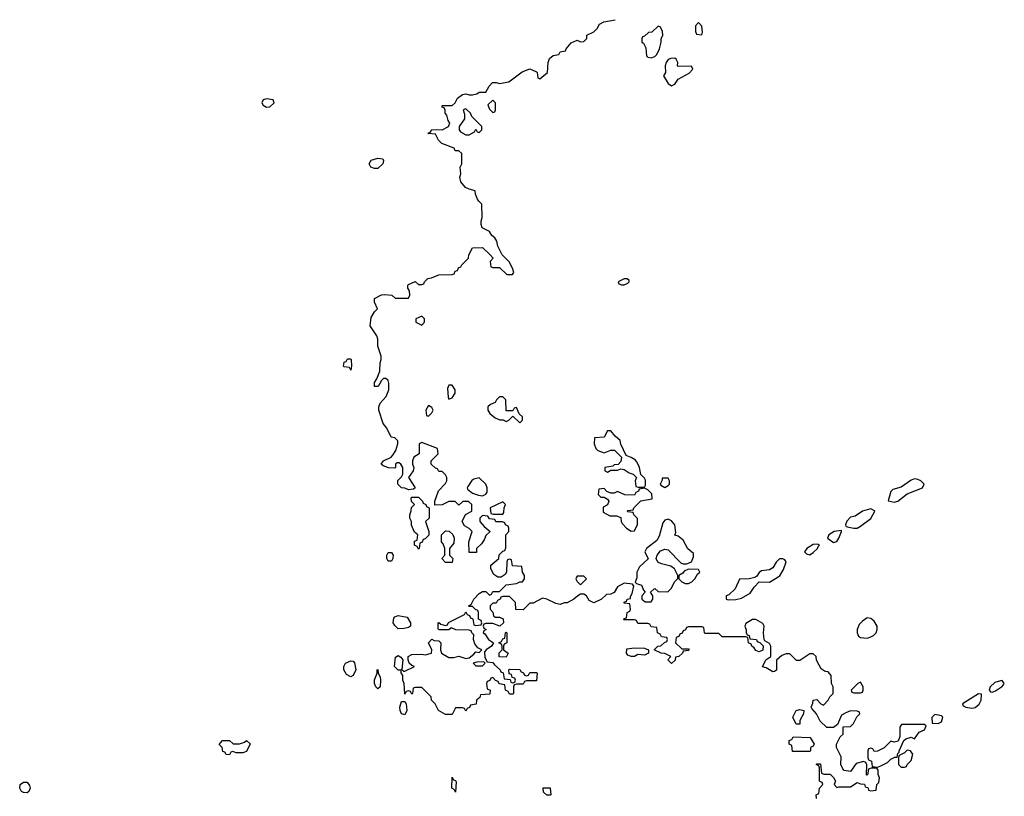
# Model space of a CAD drawing. Header units: inches. Extents: x 2601682 to 2755810, y 449311 to 584050.
# Tile 404 of 505: x 2674187 to 2680022, y 531161 to 535764. Entities that reach past the tile are written whole.
import ezdxf

# ---------------------------------------------------------------- set-up
doc = ezdxf.new("R2010")
doc.units = ezdxf.units.IN
doc.header["$MEASUREMENT"] = 0
doc.layers.add('C6573', color=7, linetype='Continuous')
doc.layers.add('C6583', color=7, linetype='Continuous')

msp = doc.modelspace()

# ---------------------------------------------------------------- linework, layer by layer
at = {"layer": 'C6573', "color": 2, "elevation": 10}
for points in [[(2678908.4, 531148.4), (2678906, 531170), (2678922, 531178), (2678926, 531210), (2678946, 531230), (2678942, 531242), (2678926, 531250), (2678926, 531330), (2678922, 531342), (2678906, 531350), (2678910, 531354), (2678932.7, 531352.7), (2678938, 531298), (2678952.7, 531292.7), (2678990, 531292), (2679010, 531272), (2679022, 531250), (2679014, 531230), (2679030, 531214), (2679042, 531218), (2679110, 531218), (2679150, 531242), (2679170, 531234), (2679192.7, 531232.7), (2679198, 531218), (2679212.7, 531212.7), (2679218, 531198), (2679230, 531194), (2679262, 531198), (2679266, 531230), (2679278, 531242), (2679282, 531270), (2679275.3, 531290), (2679275.3, 531315.3), (2679267.3, 531327.3), (2679232.7, 531327.3), (2679218, 531322), (2679211.6, 531288.4), (2679206, 531286), (2679207.3, 531347.3), (2679202, 531362), (2679187.3, 531367.3), (2679144, 531356), (2679111, 531309), (2679073.6, 531313.6), (2679064.1, 531324.1), (2679054, 531350), (2679054.6, 531394.6), (2679028, 531450), (2679028, 531470), (2679050, 531514), (2679066, 531530), (2679067.3, 531572.7), (2679110, 531574), (2679128.4, 531591.6), (2679148, 531632), (2679166, 531650), (2679162, 531662), (2679150, 531666), (2679110, 531668), (2679083.6, 531656.4), (2679058, 531642), (2679032.7, 531587.3), (2679010, 531568), (2678970, 531568), (2678930, 531606), (2678908.9, 531648.9), (2678880.4, 531680.4), (2678878, 531690), (2678887.3, 531712.7), (2678888.4, 531731.6), (2678910, 531734), (2678934, 531710), (2678950, 531702), (2678978, 531730), (2678988, 531750), (2679008, 531770), (2679008, 531810), (2678998, 531830), (2678996.4, 531876.4), (2678978, 531898), (2678960.4, 531900.4), (2678936.4, 531916.4), (2678908.4, 531968.4), (2678906, 531990), (2678890, 532006), (2678870, 532006), (2678810, 531966), (2678790, 531966), (2678750, 532006), (2678730, 532006), (2678703.6, 531996.4), (2678672.7, 531967.3), (2678671.1, 531908.9), (2678659.6, 531900.4), (2678650, 531898), (2678610, 531922), (2678588.7, 531928.7), (2678608, 531970), (2678638, 531990), (2678638, 532050), (2678630, 532066), (2678602, 532082), (2678598, 532090), (2678594, 532130), (2678598, 532170), (2678590, 532186), (2678550, 532208), (2678530, 532208), (2678490, 532186), (2678484.7, 532170), (2678492.7, 532147.3), (2678492.7, 532132.7), (2678498, 532118), (2678510, 532114), (2678514, 532094), (2678554, 532090), (2678558, 532078), (2678572.7, 532072.7), (2678592.7, 532052.7), (2678590, 532028), (2678570, 532018), (2678550, 532026), (2678540.4, 532040.4), (2678526, 532050), (2678522, 532062), (2678506, 532070), (2678502, 532102), (2678490, 532106), (2678350, 532106), (2678330, 532126), (2678250, 532126), (2678246, 532130), (2678242, 532162), (2678230, 532166), (2678150, 532166), (2678138, 532162), (2678132.7, 532147.3), (2678118, 532142), (2678112.7, 532127.3), (2678098, 532122), (2678092.7, 532107.3), (2678078, 532102), (2678074, 532070), (2678110, 532034), (2678150, 532034), (2678154, 532030), (2678150, 532026), (2678118, 532022), (2678114, 532010), (2678094, 531990), (2678074, 531986), (2678071.6, 531968.4), (2678050, 531948), (2678028.7, 531970), (2678046, 531990), (2678010, 532008), (2677988.9, 532008.9), (2677946, 532030), (2677968.4, 532051.6), (2677987.3, 532052.7), (2678007.3, 532072.7), (2678022, 532078), (2678026, 532090), (2678022, 532102), (2677990, 532106), (2677982, 532122), (2677966, 532130), (2677962, 532162), (2677930, 532166), (2677922, 532182), (2677910, 532186), (2677850, 532186), (2677842, 532202), (2677830, 532206), (2677767.3, 532207.3), (2677770, 532214), (2677782, 532218), (2677786, 532250), (2677802, 532258), (2677806, 532270), (2677802, 532302), (2677770, 532306), (2677768.4, 532311.6), (2677782, 532318), (2677786, 532330), (2677806, 532334), (2677806, 532346), (2677816.4, 532363.6), (2677826, 532406), (2677818, 532418), (2677770, 532424), (2677730, 532402), (2677710, 532368), (2677690, 532358), (2677663.6, 532356.4), (2677634, 532330), (2677590, 532308), (2677562, 532322), (2677546, 532350), (2677530, 532358), (2677510, 532358), (2677494, 532350), (2677471.6, 532328.4), (2677431.6, 532308.4), (2677412.7, 532307.3), (2677390, 532298), (2677363.1, 532303.1), (2677310, 532328.7), (2677284.7, 532335.3), (2677230, 532306), (2677210, 532306), (2677170, 532266), (2677127.3, 532267.3), (2677126, 532310), (2677090, 532346), (2677050, 532346), (2677038, 532342), (2677034, 532330), (2677018, 532322), (2677010, 532306), (2676990, 532306), (2676974, 532290), (2676974, 532270), (2676991.6, 532251.6), (2676994, 532230), (2677003.6, 532223.6), (2677030, 532222), (2677052.7, 532212.7), (2677054, 532190), (2677031.6, 532168.4), (2676990, 532186), (2676950, 532186), (2676938, 532182), (2676934, 532170), (2676938, 532158), (2676952, 532150), (2676938, 532142), (2676934, 532130), (2676943.6, 532123.6), (2676964.7, 532090), (2676994, 532070), (2676982, 532050), (2676952, 532030), (2676942, 532018), (2676943.6, 531983.6), (2676958, 531958), (2676990, 531954), (2676999.6, 531939.6), (2677034, 531910), (2677038, 531898), (2677052.7, 531892.7), (2677058, 531858), (2677094, 531854), (2677098, 531838), (2677110, 531834), (2677122, 531838), (2677126, 531850), (2677122, 531862), (2677106, 531866), (2677102, 531882), (2677087.3, 531887.3), (2677086, 531910), (2677090, 531914), (2677151.6, 531911.6), (2677158, 531898), (2677172.7, 531892.7), (2677178, 531878), (2677190, 531874), (2677202, 531878), (2677210, 531894), (2677250, 531894), (2677254, 531890), (2677250, 531846), (2677190, 531846), (2677178, 531842), (2677170, 531826), (2677130, 531826), (2677118, 531822), (2677114, 531810), (2677114, 531770), (2677110, 531766), (2677090, 531766), (2677082, 531782), (2677066, 531790), (2677062, 531822), (2677027.3, 531827.3), (2677022, 531842), (2677007.3, 531847.3), (2676990, 531866), (2676978, 531862), (2676972.7, 531847.3), (2676958, 531842), (2676954, 531830), (2676958, 531798), (2676974, 531790), (2676972.7, 531767.3), (2676918, 531762), (2676912.7, 531747.3), (2676894, 531730), (2676892.7, 531707.3), (2676858, 531702), (2676852.7, 531687.3), (2676838, 531682), (2676830, 531666), (2676822, 531682), (2676810, 531686), (2676770, 531686), (2676750, 531646), (2676710, 531646), (2676668.9, 531668.9), (2676648, 531710), (2676628, 531730), (2676626, 531750), (2676570, 531806), (2676530, 531806), (2676518, 531802), (2676514, 531770), (2676510, 531766), (2676502, 531782), (2676490, 531786), (2676478, 531782), (2676470, 531766), (2676466, 531830), (2676458, 531850), (2676456.4, 531876.4), (2676448, 531892), (2676448, 531908), (2676430, 531909), (2676407.3, 531930), (2676414, 531986), (2676430, 531996), (2676446.4, 531986.4), (2676458, 531970), (2676452, 531912), (2676462, 531902), (2676470, 531902), (2676526, 531930), (2676510, 531935.3), (2676495.3, 531950), (2676488, 531970), (2676488.7, 531990), (2676510, 532000.7), (2676570, 532003), (2676590, 531999.1), (2676628, 532010), (2676629, 532030), (2676608.7, 532070), (2676630, 532092), (2676643.6, 532083.6), (2676670, 532082), (2676676.9, 532076.9), (2676682, 532070), (2676681, 532030), (2676686, 532010), (2676730, 531984), (2676757.2, 531982.8), (2676790, 531991.3), (2676830, 531978), (2676840.4, 531979.6), (2676850, 531982), (2676877.2, 532002.8), (2676890, 532018), (2676910, 532014), (2676926, 532030), (2676901.2, 532041.2), (2676884.7, 532064.7), (2676875.3, 532090), (2676878, 532118), (2676866, 532130), (2676862, 532142), (2676850, 532146), (2676771.6, 532148.4), (2676750, 532158), (2676742, 532158), (2676730, 532148), (2676672.7, 532147.3), (2676667.3, 532152.7), (2676666, 532190), (2676671.6, 532191.6), (2676682, 532182), (2676710, 532174), (2676722, 532178), (2676728.4, 532191.6), (2676822, 532238), (2676830, 532254), (2676838, 532238), (2676852.7, 532232.7), (2676858, 532218), (2676872.7, 532212.7), (2676878, 532178), (2676890, 532174), (2676922, 532178), (2676926, 532190), (2676922, 532202), (2676906, 532210), (2676906, 532250), (2676902, 532262), (2676887.3, 532267.3), (2676870, 532286), (2676850, 532286), (2676846, 532290), (2676862, 532298), (2676878, 532330), (2676910, 532362), (2676930, 532374), (2676950, 532374), (2676970, 532354), (2676982, 532358), (2676990, 532374), (2677030, 532374), (2677070, 532414), (2677130, 532422), (2677150, 532432), (2677167.3, 532432.7), (2677178, 532450), (2677178, 532470), (2677166, 532490), (2677162, 532522), (2677107.3, 532527.3), (2677102, 532562), (2677090, 532566), (2677078, 532562), (2677074, 532550), (2677071.6, 532488.4), (2677063.6, 532476.4), (2677039.6, 532460.4), (2677020.4, 532460.4), (2676996.4, 532476.4), (2676978, 532510), (2676978, 532530), (2677026, 532570), (2677027.3, 532592.7), (2677050, 532614), (2677062, 532618), (2677067.3, 532632.7), (2677068, 532710), (2677086, 532730), (2677086, 532750), (2677082, 532762), (2677066, 532770), (2677062, 532782), (2677047.3, 532787.3), (2677008.4, 532788.4), (2677002, 532802), (2676970, 532806), (2676962, 532822), (2676930, 532826), (2676914, 532810), (2676914, 532790), (2676939.6, 532759.6), (2676974, 532730), (2676950, 532706), (2676939.8, 532680.2), (2676923.6, 532656.4), (2676894, 532630), (2676894, 532606), (2676850, 532606), (2676848, 532670), (2676868, 532730), (2676850, 532748), (2676823.1, 532763.1), (2676808, 532790), (2676828.7, 532831.3), (2676866, 532850), (2676866, 532890), (2676847.3, 532907.3), (2676812.7, 532907.3), (2676790, 532886), (2676767.3, 532907.3), (2676730, 532908), (2676690, 532888), (2676647.3, 532887.3), (2676646, 532910), (2676668.4, 532971.6), (2676710, 533014), (2676718, 533030), (2676718, 533050), (2676710, 533066), (2676690, 533086), (2676670, 533086), (2676662, 533102), (2676650, 533106), (2676626, 533130), (2676626, 533150), (2676666, 533190), (2676662, 533222), (2676570, 533258), (2676554, 533250), (2676554, 533190), (2676522, 533170), (2676514, 533150), (2676514, 533130), (2676522, 533110), (2676518, 533090), (2676491.3, 533050), (2676531.3, 532990), (2676519.6, 532980.4), (2676490, 532978), (2676470, 532988), (2676450, 532988.7), (2676428, 533010), (2676428.4, 533031.6), (2676450, 533054), (2676458, 533070), (2676458, 533110), (2676446, 533130), (2676436.4, 533136.4), (2676423.6, 533136.4), (2676414, 533130), (2676414, 533110), (2676410, 533106), (2676372, 533108), (2676340.2, 533120.2), (2676329.3, 533130), (2676342, 533150), (2676389, 533171), (2676398, 533182), (2676415.3, 533210), (2676428, 533250), (2676427.3, 533267.3), (2676410, 533286), (2676388, 533290), (2676363.1, 533343.1), (2676341.2, 533370), (2676315.3, 533450), (2676315.3, 533470), (2676322, 533490), (2676358, 533530), (2676375.3, 533570), (2676375.3, 533610), (2676370, 533626), (2676356.4, 533636.4), (2676343.6, 533636.4), (2676330, 533626), (2676311, 533589), (2676289, 533590), (2676290, 533614), (2676304, 533636), (2676320.4, 533679.6), (2676322, 533730), (2676328, 533750), (2676328, 533770), (2676309.2, 533829.2), (2676309.4, 533870), (2676303.7, 533890), (2676263.7, 533950), (2676270, 533998), (2676290, 534032), (2676308, 534050), (2676288.7, 534090), (2676290, 534112), (2676330, 534132), (2676350, 534134), (2676391.6, 534131.6), (2676412.7, 534112.7), (2676490, 534114), (2676498, 534130), (2676496.4, 534156.4), (2676487.3, 534172.7), (2676486, 534190), (2676490, 534194), (2676530, 534212), (2676550, 534194), (2676570, 534194), (2676582, 534198), (2676586, 534210), (2676606, 534230), (2676627.3, 534232.7), (2676670, 534252), (2676750, 534254), (2676762, 534258), (2676767.3, 534272.7), (2676782, 534278), (2676787.3, 534292.7), (2676802, 534298), (2676806, 534310), (2676846, 534350), (2676848, 534370), (2676870, 534411.3), (2676930, 534414), (2676972.7, 534372.7), (2676992, 534350), (2676974, 534330), (2676978, 534298), (2676990, 534294), (2677030, 534294), (2677072.7, 534252.7), (2677107.3, 534252.7), (2677115.3, 534264.7), (2677110, 534286), (2677090, 534326), (2677046, 534370), (2677020.4, 534420.4), (2677015.3, 534450), (2677002, 534470), (2676985.2, 534485.2), (2676970, 534508), (2676928, 534530), (2676922, 534550), (2676922, 534570), (2676928.4, 534591.6), (2676926, 534670), (2676907.3, 534687.3), (2676900.4, 534700.4), (2676888, 534730), (2676886, 534750), (2676850, 534759), (2676828, 534770), (2676802, 534802), (2676795.3, 534830), (2676802, 534850), (2676798, 534890), (2676806, 534910), (2676806, 534970), (2676790, 534986), (2676767.3, 534987.3), (2676762, 535002), (2676689.1, 535029.1), (2676668, 535050), (2676650, 535086), (2676606, 535090), (2676622, 535098), (2676630, 535112), (2676690, 535111.3), (2676728.7, 535131.3), (2676735.3, 535150), (2676726, 535166), (2676718, 535198), (2676708.7, 535210), (2676708, 535228), (2676702, 535242), (2676690, 535246), (2676690, 535254), (2676750, 535254), (2676768.4, 535271.6), (2676782, 535298), (2676810, 535321), (2676830, 535324.7), (2676850, 535318), (2676870, 535318), (2676896.4, 535323.6), (2676910, 535334), (2676950, 535334), (2676968, 535370), (2676989.1, 535390.9), (2677010, 535392), (2677030, 535386), (2677084.7, 535395.3), (2677164.7, 535455.3), (2677210, 535471.3), (2677250, 535454), (2677254, 535450), (2677258, 535418), (2677270, 535414), (2677315.3, 535450), (2677318, 535510), (2677327.3, 535532.7), (2677348, 535552), (2677382, 535558), (2677390, 535574), (2677422, 535578), (2677426, 535590), (2677454.6, 535625.4), (2677490, 535642), (2677510, 535632), (2677530, 535634), (2677547.3, 535652.7), (2677548.7, 535671.3), (2677590, 535692), (2677608.9, 535711.1), (2677623.1, 535736.9), (2677648.4, 535751.6), (2677716.4, 535763.6)], [(2680000, 531845.1), (2679965.2, 531834.8), (2679938, 531810), (2679932, 531790), (2679941, 531781), (2679950, 531778), (2679970, 531786), (2680000, 531804.9)]]:
    msp.add_lwpolyline(points, dxfattribs=at)
at = {"layer": 'C6573', "color": 2}
for points, elevation in [([(2677970, 535726), (2677934, 535690), (2677912.7, 535687.3), (2677890, 535666), (2677878, 535662), (2677874, 535650), (2677874, 535630), (2677883.6, 535623.6), (2677896.9, 535596.9), (2677902, 535550), (2677910, 535542), (2677930, 535538), (2677950, 535544.7), (2677963.1, 535556.9), (2677978, 535590), (2677988, 535630), (2677988.4, 535651.6), (2677998, 535670), (2677996.4, 535696.4), (2677982, 535722)], 10), ([(2678210, 535746), (2678192.7, 535727.3), (2678192.7, 535692.7), (2678198, 535678), (2678230, 535674), (2678234, 535690), (2678230, 535726)], 10), ([(2678070, 535535.3), (2678046.4, 535533.6), (2678030, 535528), (2678018, 535510), (2678012, 535490), (2678014, 535450), (2678002, 535430), (2678030, 535384.7), (2678050, 535372), (2678070, 535382), (2678088.7, 535411.3), (2678153.6, 535446.4), (2678175.3, 535470), (2678167.3, 535487.3), (2678090, 535486), (2678086, 535490), (2678088, 535510), (2678078, 535530)], 10), ([(2675650, 535294), (2675630, 535288.7), (2675620.7, 535270), (2675630, 535256), (2675650, 535244.9), (2675670, 535247.3), (2675694, 535270), (2675688.7, 535288.7)], 14), ([(2676990, 535286), (2676962, 535258), (2676970, 535234), (2676990, 535214), (2677002, 535218), (2677006, 535230), (2677006, 535270)], 10), ([(2676830, 535235.3), (2676814, 535230), (2676823.6, 535203.6), (2676823.6, 535176.4), (2676792, 535130), (2676792, 535110), (2676799.6, 535099.6), (2676830, 535082), (2676850, 535082), (2676882, 535098), (2676890, 535114), (2676898, 535098), (2676910, 535094), (2676926, 535110), (2676926, 535130), (2676866, 535190), (2676858, 535210)], 10), ([(2676290, 534882), (2676268, 534890), (2676258, 534910), (2676268.9, 534931.1), (2676310, 534942), (2676338, 534938), (2676342, 534930), (2676338, 534910), (2676310, 534882)], 10), ([(2677770, 534228), (2677734, 534210), (2677738, 534198), (2677752.7, 534192.7), (2677770, 534192), (2677790, 534202), (2677798, 534210), (2677798, 534218), (2677787.3, 534227.3)], 10), ([(2676570, 534006), (2676534, 533990), (2676534, 533970), (2676570, 533954), (2676586, 533970), (2676586, 533990)], 10), ([(2676150, 533686), (2676142, 533702), (2676110, 533706), (2676106, 533710), (2676110, 533734), (2676122, 533738), (2676130, 533754), (2676150, 533754), (2676152, 533750), (2676154, 533710)], 10), ([(2676750, 533598), (2676730, 533598), (2676722.8, 533577.2), (2676726.4, 533526.4), (2676730, 533514), (2676750, 533522), (2676768, 533550), (2676768, 533570)], 10), ([(2676610, 533478), (2676594, 533450), (2676598, 533418), (2676610, 533414), (2676630, 533434), (2676638, 533450), (2676630, 533466)], 10), ([(2677050, 533528), (2677030, 533528), (2677012, 533510), (2677004.7, 533495.3), (2676976.9, 533483.1), (2676962, 533470), (2676962, 533450), (2676972, 533430), (2677003.6, 533403.6), (2677032.7, 533392.7), (2677052, 533392), (2677070, 533382), (2677086, 533390), (2677110, 533414), (2677150, 533374), (2677166, 533390), (2677166, 533410), (2677147.3, 533427.3), (2677130, 533466), (2677118, 533462), (2677110, 533446), (2677070, 533446), (2677068, 533510)], 10), ([(2677690, 533326), (2677670, 533326), (2677651.3, 533288.7), (2677594, 533286), (2677591.3, 533250), (2677602, 533222), (2677612, 533210), (2677650, 533196), (2677690, 533212), (2677711.6, 533211.6), (2677754, 533170), (2677750, 533146), (2677732.7, 533127.3), (2677710, 533126), (2677702, 533118), (2677654, 533110), (2677654, 533090), (2677670, 533082), (2677690, 533094), (2677730, 533094), (2677750, 533102), (2677770, 533098), (2677798.8, 533078.8), (2677822, 533070), (2677842, 533050), (2677834, 533030), (2677838, 532998), (2677852.7, 532992.7), (2677890, 532994), (2677895.3, 533004.7), (2677894.6, 533034.6), (2677890, 533046), (2677868, 533068), (2677860.9, 533110), (2677844.2, 533144.2), (2677834.9, 533154.9), (2677810, 533169.4), (2677780.2, 533180.2), (2677748.4, 533248.4), (2677746, 533270), (2677715.3, 533295.3)], 10), ([(2676910, 533048.7), (2676878.8, 533041.2), (2676867.1, 533032.9), (2676842, 532998), (2676838, 532990), (2676841, 532981), (2676870, 532958), (2676905.4, 532945.4), (2676930, 532942), (2676948.4, 532951.6), (2676956.4, 532963.6), (2676958, 532990), (2676948.7, 533010)], 10), ([(2678030, 533046), (2677994, 533046), (2677994, 533034), (2677982, 533010), (2677985.4, 533005.4), (2678010, 532992), (2678030, 533002), (2678038, 533010), (2678038, 533030)], 10), ([(2679490, 533042), (2679470, 533034), (2679410, 532994), (2679360.7, 532979.3), (2679350, 532968), (2679332.7, 532912.7), (2679370, 532904), (2679390, 532911), (2679446.3, 532953.7), (2679538, 532990), (2679548, 533010), (2679528, 533030), (2679510, 533039)], 10), ([(2677890, 532988), (2677858, 532982), (2677854, 532970), (2677838, 532962), (2677830, 532946), (2677772.7, 532947.3), (2677730, 532968), (2677710, 532958), (2677690, 532958), (2677667.3, 532967.3), (2677650, 532986), (2677618, 532982), (2677614, 532950), (2677630, 532934), (2677650, 532934), (2677670, 532922), (2677678, 532910), (2677671.1, 532888.9), (2677644.7, 532875.3), (2677644.7, 532844.7), (2677683.6, 532823.6), (2677723.6, 532823.6), (2677750, 532814), (2677752, 532790), (2677758, 532778), (2677782, 532750), (2677810, 532732), (2677830, 532734), (2677847.3, 532772.7), (2677847.3, 532807.3), (2677826, 532830), (2677822, 532842), (2677790, 532846), (2677786, 532850), (2677790, 532854), (2677822, 532858), (2677826, 532870), (2677868, 532912), (2677935.3, 532924.7), (2677934, 532954), (2677910, 532978)], 10), ([(2676550, 532626), (2676542, 532642), (2676526, 532650), (2676527.3, 532672.7), (2676542, 532678), (2676546, 532710), (2676527.3, 532727.3), (2676520.4, 532740.4), (2676508.4, 532768.4), (2676508, 532790), (2676498, 532810), (2676498, 532830), (2676507.3, 532852.7), (2676508.4, 532871.6), (2676526, 532890), (2676508.4, 532908.4), (2676506, 532930), (2676510, 532934), (2676550, 532934), (2676574, 532910), (2676578, 532898), (2676594, 532890), (2676598, 532878), (2676614, 532870), (2676614, 532810), (2676592, 532790), (2676612, 532730), (2676611.6, 532708.4), (2676590, 532686), (2676578, 532682), (2676572.7, 532667.3), (2676558, 532662), (2676554, 532630)], 10), ([(2677050, 532906), (2676974, 532870), (2676978, 532838), (2676992.7, 532832.7), (2677050, 532834), (2677056.4, 532843.6), (2677058, 532870), (2677066, 532890)], 10), ([(2679230, 532864), (2679210, 532859), (2679182, 532850), (2679138, 532822), (2679110, 532815.3), (2679087.9, 532792.1), (2679081, 532770), (2679082, 532762), (2679090, 532758), (2679130, 532751), (2679150, 532751), (2679170, 532761), (2679231.8, 532808.2), (2679255.3, 532850), (2679253.2, 532853.2)], 10), ([(2678030, 532804), (2678010, 532798), (2677998.8, 532781.2), (2677976.8, 532703.2), (2677963.5, 532676.5), (2677902, 532630), (2677892, 532610), (2677911.6, 532568.4), (2677859.6, 532520.4), (2677844.7, 532490), (2677843.6, 532456.4), (2677834, 532430), (2677842, 532422), (2677872.7, 532412.7), (2677883.6, 532383.6), (2677894, 532370), (2677874, 532350), (2677874, 532330), (2677892.7, 532312.7), (2677930, 532314), (2677938, 532330), (2677938, 532350), (2677926, 532370), (2677946, 532390), (2677950, 532392), (2677970, 532374), (2678027.3, 532372.7), (2678048.4, 532391.6), (2678070, 532434), (2678087.3, 532452.7), (2678088, 532470), (2678068, 532510), (2678044.7, 532524.7), (2677990, 532538), (2677968.7, 532548.7), (2677958, 532570), (2677964, 532590), (2677983.7, 532616.3), (2678010, 532626), (2678030, 532621), (2678105.4, 532545.4), (2678119.6, 532539.6), (2678140.4, 532539.6), (2678168.7, 532551.3), (2678180.4, 532579.6), (2678179, 532599), (2678147, 532627), (2678118.4, 532678.4), (2678090, 532702), (2678069.1, 532709.1), (2678075.3, 532724.7), (2678069.2, 532770), (2678050, 532794)], 10), ([(2676710, 532546), (2676688, 532570), (2676706, 532590), (2676706, 532630), (2676696.4, 532656.4), (2676686, 532670), (2676686, 532710), (2676710, 532734), (2676732.7, 532732.7), (2676752.7, 532712.7), (2676762, 532690), (2676759.6, 532660.4), (2676734, 532630), (2676734, 532590), (2676754, 532570), (2676750, 532546)], 10), ([(2679056.4, 532736.4), (2679014, 532730), (2678982, 532710), (2678974, 532690), (2679010, 532664.7), (2679030, 532672), (2679042, 532690), (2679058, 532730)], 10), ([(2676370, 532554), (2676362, 532570), (2676362, 532590), (2676370, 532606), (2676390, 532606), (2676400.7, 532590), (2676398.8, 532570), (2676390, 532555.3)], 10), ([(2678915.3, 532655.3), (2678890, 532654), (2678852, 532630), (2678838, 532610), (2678850, 532598), (2678870, 532591.3), (2678890, 532606), (2678915.3, 532630), (2678918, 532642), (2678926, 532650)], 10), ([(2678710, 532568.7), (2678690, 532568.7), (2678670, 532548.7), (2678650, 532515.3), (2678630, 532504), (2678582, 532498), (2678570, 532488), (2678555.3, 532464.7), (2678542.8, 532457.2), (2678510, 532449), (2678452, 532448), (2678426, 532390), (2678390, 532355.3), (2678374, 532350), (2678374, 532330), (2678385.4, 532325.4), (2678430, 532328), (2678464.1, 532335.9), (2678515.5, 532364.5), (2678539.3, 532400.7), (2678568.7, 532431.3), (2678630, 532431), (2678692.1, 532467.9), (2678714, 532506), (2678728.7, 532550), (2678722, 532562)], 10), ([(2678150, 532508), (2678124.7, 532495.3), (2678116.9, 532483.1), (2678094, 532470), (2678094, 532450), (2678111.6, 532431.6), (2678130, 532422), (2678150, 532422), (2678170, 532432), (2678188, 532450), (2678203.1, 532476.9), (2678218, 532490), (2678210, 532506)], 10), ([(2677530, 532466), (2677490, 532466), (2677483.6, 532456.4), (2677482, 532450), (2677490, 532434), (2677510, 532414), (2677546, 532450)], 10), ([(2676430, 532154), (2676410, 532173.2), (2676400.7, 532190), (2676403.8, 532216.2), (2676410, 532224), (2676430, 532233.4), (2676483.6, 532223.6), (2676502, 532190), (2676502, 532170), (2676490, 532162), (2676465.4, 532154.6)], 10), ([(2679210, 532219), (2679181.1, 532198.9), (2679161.6, 532178.4), (2679150.7, 532150), (2679150.8, 532130), (2679158, 532110), (2679170, 532102.8), (2679210, 532098.8), (2679230, 532106), (2679246, 532114), (2679262, 532130), (2679269, 532150), (2679269, 532170), (2679250, 532199), (2679230, 532215.3)], 10), ([(2677070, 531986), (2677028, 531988), (2677028.9, 532011.1), (2677046, 532030), (2677046, 532050), (2677042, 532062), (2677026, 532070), (2677042, 532078), (2677050, 532094), (2677062, 532098), (2677066, 532130), (2677070, 532134), (2677074, 532130), (2677074, 532070), (2677058, 532062), (2677054, 532050), (2677054, 532030), (2677082, 532010)], 10), ([(2677890, 531998), (2677850, 532002), (2677830, 531989), (2677810, 531989), (2677790, 531998), (2677782, 532010), (2677785.2, 532034.8), (2677830, 532041), (2677890, 532038), (2677914, 532030), (2677914, 532010)], 10), ([(2676150, 531868.7), (2676123.1, 531883.1), (2676108, 531910), (2676108, 531930), (2676118, 531950), (2676150, 531964.7), (2676162, 531962), (2676171.6, 531951.6), (2676178, 531910), (2676163.6, 531876.4)], 10), ([(2676938, 531958), (2676896.4, 531956.4), (2676874, 531950), (2676890, 531934), (2676930, 531934), (2676946, 531950)], 10), ([(2676310, 531798), (2676298, 531810), (2676288.7, 531830), (2676288.9, 531851.1), (2676306, 531890), (2676306, 531910), (2676310, 531912), (2676312, 531890), (2676322, 531870), (2676324.7, 531850), (2676322, 531810)], 10), ([(2679170, 531838), (2679154, 531830), (2679114, 531790), (2679118, 531778), (2679130, 531774), (2679170, 531774), (2679182, 531778), (2679186, 531790), (2679186, 531810)], 10), ([(2679870, 531768), (2679774, 531710), (2679778, 531698), (2679794, 531690), (2679830, 531682.8), (2679850, 531686.8), (2679872.7, 531707.3), (2679884, 531730), (2679886, 531766)], 10), ([(2676470, 531644), (2676450, 531649.4), (2676442, 531670), (2676439.3, 531690), (2676450, 531722), (2676470, 531722), (2676478, 531710), (2676480.7, 531670)], 10), ([(2678810, 531588), (2678788.7, 531588.7), (2678768, 531630), (2678788.7, 531670), (2678810, 531676), (2678834, 531670), (2678831.3, 531650), (2678810.8, 531610)], 10), ([(2679610, 531646), (2679592.7, 531627.3), (2679594, 531594), (2679630, 531592), (2679650, 531602), (2679658, 531630), (2679650, 531638)], 10), ([(2679412.7, 531587.3), (2679402, 531570), (2679403.6, 531516.4), (2679392.7, 531487.3), (2679370, 531482), (2679350, 531488), (2679310, 531448), (2679270, 531428), (2679250, 531426), (2679242, 531442), (2679230, 531446), (2679218, 531442), (2679214, 531430), (2679214, 531390), (2679218, 531378), (2679234, 531370), (2679238, 531338), (2679270, 531334), (2679290, 531342), (2679330, 531362), (2679350, 531382), (2679372.7, 531392.7), (2679387.3, 531392.7), (2679390, 531414), (2679398, 531422), (2679398, 531430), (2679427.3, 531492.7), (2679438, 531502), (2679470, 531512), (2679490, 531502), (2679518, 531542), (2679550, 531554), (2679558, 531578), (2679550, 531586)], 10), ([(2675470, 531418), (2675450, 531426), (2675438, 531422), (2675430, 531406), (2675410, 531408), (2675402, 531422), (2675390, 531426), (2675386, 531450), (2675368.4, 531468.4), (2675389.1, 531490.9), (2675430, 531491.3), (2675452.7, 531472.7), (2675490, 531471.3), (2675519, 531481), (2675530, 531492), (2675551.6, 531471.6), (2675530, 531426), (2675510, 531418)], 10), ([(2678870, 531426), (2678767.3, 531427.3), (2678762, 531462), (2678746, 531470), (2678747.3, 531492.7), (2678762, 531498), (2678770, 531514), (2678872, 531510), (2678894.8, 531470), (2678890, 531458), (2678874, 531450), (2678874, 531430)], 10), ([(2679446.4, 531433.6), (2679430, 531418), (2679398, 531402), (2679394, 531390), (2679394, 531350), (2679410, 531334), (2679430, 531334), (2679442, 531338), (2679446, 531350), (2679470, 531374), (2679479, 531410), (2679466, 531430)], 10), ([(2676770, 531186), (2676762, 531202), (2676748, 531210), (2676750, 531274), (2676758, 531258), (2676770, 531254), (2676772.7, 531247.3)], 10), ([(2674230, 531180.7), (2674210, 531182.9), (2674197.2, 531190), (2674186.6, 531210), (2674189.7, 531230.3), (2674210, 531245.5), (2674230, 531244.9), (2674244.7, 531224.7), (2674248.2, 531210), (2674240.5, 531190)], 10), ([(2677310, 531168), (2677290, 531186), (2677288.7, 531211.3), (2677331.3, 531211.3), (2677334, 531170), (2677330, 531168)], 10)]:
    msp.add_lwpolyline(points, close=True, dxfattribs=dict(at, elevation=elevation))
at = {"layer": 'C6583', "color": 2, "elevation": 10}
msp.add_lwpolyline([(2680000, 531804.9), (2680008, 531810), (2680018, 531822), (2680022, 531830), (2680010, 531848), (2680000, 531845.1)], dxfattribs=at)

doc.saveas('drawing.dxf')
